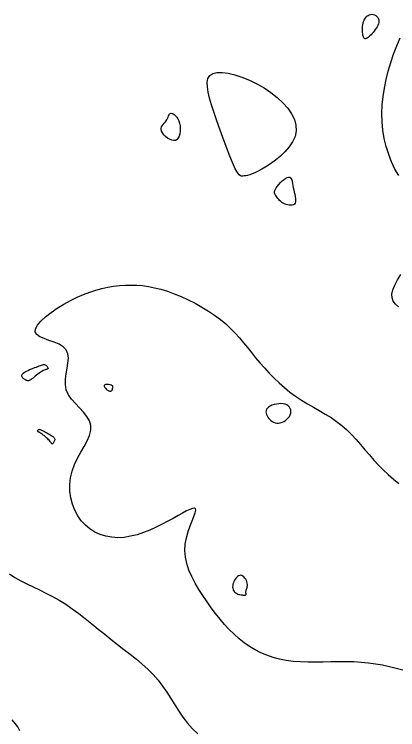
# Model space of a CAD drawing. Extents: x 3040093 to 3056816, y 408076 to 509144.
# Drawn here: x 3046739.4 to 3046790.7, y 435740.4 to 435836.1 of the extents above; entities that cross this region are included whole.
import ezdxf

# ---------------------------------------------------------------- set-up
doc = ezdxf.new("R2010")
doc.units = 0
doc.layers.add('V-CHAN-CONT-EL17', color=7, linetype='Continuous')

msp = doc.modelspace()

# ---------------------------------------------------------------- linework, layer by layer
at = {"layer": 'V-CHAN-CONT-EL17'}
for points in [[(3046786.435, 435832.787), (3046786.357, 435832.784), (3046786.291, 435832.808), (3046786.234, 435832.857), (3046786.187, 435832.931), (3046786.146, 435833.027), (3046786.11, 435833.146), (3046786.078, 435833.287), (3046786.048, 435833.447), (3046786.023, 435833.625), (3046786.004, 435833.818), (3046785.995, 435834.021), (3046785.997, 435834.232), (3046786.012, 435834.448), (3046786.043, 435834.665), (3046786.093, 435834.881), (3046786.163, 435835.091), (3046786.251, 435835.293), (3046786.357, 435835.48), (3046786.479, 435835.648), (3046786.615, 435835.794), (3046786.763, 435835.911), (3046786.923, 435835.997), (3046787.091, 435836.046), (3046787.266, 435836.054), (3046787.443, 435836.026), (3046787.616, 435835.964), (3046787.777, 435835.874), (3046787.922, 435835.758), (3046788.044, 435835.622), (3046788.138, 435835.468), (3046788.196, 435835.303), (3046788.215, 435835.128), (3046788.198, 435834.946), (3046788.149, 435834.76), (3046788.073, 435834.57), (3046787.974, 435834.38), (3046787.858, 435834.19), (3046787.728, 435834.003), (3046787.589, 435833.82), (3046787.446, 435833.644), (3046787.3, 435833.477), (3046787.156, 435833.322), (3046787.015, 435833.181), (3046786.878, 435833.057), (3046786.75, 435832.953), (3046786.632, 435832.872), (3046786.526, 435832.816)], [(3046765.823, 435823.966), (3046765.565, 435824.832), (3046765.37, 435825.627), (3046765.256, 435826.34), (3046765.24, 435826.96), (3046765.341, 435827.475), (3046765.578, 435827.874), (3046765.968, 435828.146), (3046766.522, 435828.284), (3046767.219, 435828.293), (3046768.032, 435828.184), (3046768.932, 435827.966), (3046769.891, 435827.649), (3046770.882, 435827.244), (3046771.875, 435826.761), (3046772.843, 435826.208), (3046773.759, 435825.597), (3046774.604, 435824.937), (3046775.359, 435824.236), (3046776.006, 435823.506), (3046776.526, 435822.755), (3046776.902, 435821.993), (3046777.114, 435821.229), (3046777.145, 435820.473), (3046776.985, 435819.734), (3046776.66, 435819.02), (3046776.201, 435818.339), (3046775.644, 435817.697), (3046775.022, 435817.103), (3046774.368, 435816.563), (3046773.716, 435816.085), (3046773.099, 435815.678), (3046772.546, 435815.344), (3046772.056, 435815.079), (3046771.626, 435814.874), (3046771.249, 435814.72), (3046770.922, 435814.61), (3046770.638, 435814.533), (3046770.393, 435814.482), (3046770.181, 435814.448), (3046769.998, 435814.426), (3046769.834, 435814.43), (3046769.681, 435814.475), (3046769.53, 435814.58), (3046769.372, 435814.76), (3046769.198, 435815.032), (3046768.999, 435815.412), (3046768.767, 435815.919), (3046768.496, 435816.561), (3046768.19, 435817.322), (3046767.859, 435818.177), (3046767.512, 435819.103), (3046767.156, 435820.077), (3046766.8, 435821.073), (3046766.454, 435822.069), (3046766.124, 435823.041)], [(3046760.758, 435819.176), (3046760.487, 435819.23), (3046760.203, 435819.351), (3046759.921, 435819.523), (3046759.656, 435819.733), (3046759.424, 435819.964), (3046759.238, 435820.202), (3046759.113, 435820.432), (3046759.06, 435820.641), (3046759.07, 435820.832), (3046759.131, 435821.007), (3046759.23, 435821.171), (3046759.355, 435821.329), (3046759.492, 435821.484), (3046759.629, 435821.641), (3046759.753, 435821.803), (3046759.855, 435821.973), (3046759.938, 435822.146), (3046760.008, 435822.314), (3046760.073, 435822.469), (3046760.138, 435822.605), (3046760.21, 435822.714), (3046760.295, 435822.789), (3046760.401, 435822.823), (3046760.53, 435822.809), (3046760.679, 435822.748), (3046760.839, 435822.642), (3046761.002, 435822.493), (3046761.161, 435822.301), (3046761.307, 435822.07), (3046761.434, 435821.801), (3046761.534, 435821.495), (3046761.6, 435821.157), (3046761.629, 435820.801), (3046761.622, 435820.444), (3046761.577, 435820.1), (3046761.494, 435819.789), (3046761.37, 435819.524), (3046761.207, 435819.324), (3046761.002, 435819.204)], [(3046775.399, 435810.816), (3046775.228, 435810.922), (3046775.073, 435811.039), (3046774.931, 435811.164), (3046774.803, 435811.294), (3046774.687, 435811.427), (3046774.583, 435811.561), (3046774.489, 435811.692), (3046774.406, 435811.819), (3046774.336, 435811.945), (3046774.286, 435812.074), (3046774.26, 435812.208), (3046774.261, 435812.353), (3046774.295, 435812.511), (3046774.366, 435812.686), (3046774.479, 435812.882), (3046774.636, 435813.099), (3046774.828, 435813.328), (3046775.046, 435813.559), (3046775.277, 435813.778), (3046775.513, 435813.974), (3046775.74, 435814.134), (3046775.95, 435814.248), (3046776.132, 435814.304), (3046776.276, 435814.292), (3046776.388, 435814.217), (3046776.474, 435814.088), (3046776.54, 435813.911), (3046776.593, 435813.694), (3046776.64, 435813.446), (3046776.687, 435813.174), (3046776.74, 435812.886), (3046776.805, 435812.589), (3046776.876, 435812.29), (3046776.945, 435811.996), (3046777.004, 435811.713), (3046777.048, 435811.448), (3046777.066, 435811.208), (3046777.053, 435810.998), (3046777.001, 435810.826), (3046776.905, 435810.696), (3046776.769, 435810.607), (3046776.603, 435810.555), (3046776.413, 435810.536), (3046776.209, 435810.547), (3046775.997, 435810.584), (3046775.787, 435810.643), (3046775.585, 435810.722)], [(3046741.066, 435788.378), (3046741.266, 435788.471), (3046741.483, 435788.564), (3046741.711, 435788.656), (3046741.942, 435788.746), (3046742.17, 435788.832), (3046742.387, 435788.914), (3046742.588, 435788.989), (3046742.767, 435789.058), (3046742.925, 435789.118), (3046743.064, 435789.168), (3046743.187, 435789.207), (3046743.297, 435789.232), (3046743.395, 435789.242), (3046743.485, 435789.236), (3046743.569, 435789.211), (3046743.649, 435789.168), (3046743.723, 435789.11), (3046743.79, 435789.041), (3046743.847, 435788.966), (3046743.893, 435788.89), (3046743.925, 435788.817), (3046743.942, 435788.752), (3046743.941, 435788.699), (3046743.92, 435788.662), (3046743.881, 435788.636), (3046743.823, 435788.617), (3046743.748, 435788.599), (3046743.654, 435788.577), (3046743.544, 435788.545), (3046743.416, 435788.497), (3046743.273, 435788.43), (3046743.115, 435788.339), (3046742.945, 435788.227), (3046742.769, 435788.101), (3046742.59, 435787.966), (3046742.412, 435787.826), (3046742.241, 435787.689), (3046742.08, 435787.558), (3046741.934, 435787.441), (3046741.806, 435787.34), (3046741.694, 435787.257), (3046741.594, 435787.191), (3046741.503, 435787.142), (3046741.417, 435787.11), (3046741.333, 435787.093), (3046741.249, 435787.093), (3046741.159, 435787.107), (3046741.063, 435787.136), (3046740.962, 435787.178), (3046740.86, 435787.231), (3046740.76, 435787.293), (3046740.667, 435787.363), (3046740.584, 435787.439), (3046740.515, 435787.518), (3046740.463, 435787.6), (3046740.43, 435787.682), (3046740.42, 435787.765), (3046740.433, 435787.849), (3046740.471, 435787.933), (3046740.534, 435788.019), (3046740.624, 435788.106), (3046740.742, 435788.194), (3046740.889, 435788.285)], [(3046752.6, 435786.13), (3046752.609, 435786.182), (3046752.613, 435786.234), (3046752.608, 435786.286), (3046752.59, 435786.337), (3046752.555, 435786.386), (3046752.5, 435786.433), (3046752.421, 435786.477), (3046752.315, 435786.517), (3046752.19, 435786.551), (3046752.054, 435786.577), (3046751.914, 435786.593), (3046751.78, 435786.596), (3046751.66, 435786.585), (3046751.561, 435786.558), (3046751.493, 435786.511), (3046751.462, 435786.445), (3046751.464, 435786.363), (3046751.495, 435786.27), (3046751.549, 435786.171), (3046751.62, 435786.072), (3046751.704, 435785.976), (3046751.795, 435785.889), (3046751.888, 435785.817), (3046751.979, 435785.762), (3046752.065, 435785.724), (3046752.147, 435785.702), (3046752.222, 435785.693), (3046752.292, 435785.696), (3046752.354, 435785.708), (3046752.408, 435785.727), (3046752.452, 435785.753), (3046752.488, 435785.783), (3046752.515, 435785.817), (3046752.535, 435785.853), (3046752.551, 435785.893), (3046752.562, 435785.936), (3046752.571, 435785.982), (3046752.58, 435786.029), (3046752.589, 435786.079)], [(3046775.009, 435781.452), (3046775.247, 435781.53), (3046775.481, 435781.64), (3046775.704, 435781.779), (3046775.908, 435781.942), (3046776.088, 435782.125), (3046776.236, 435782.323), (3046776.345, 435782.531), (3046776.41, 435782.746), (3046776.429, 435782.961), (3046776.405, 435783.171), (3046776.338, 435783.37), (3046776.229, 435783.552), (3046776.079, 435783.712), (3046775.889, 435783.843), (3046775.66, 435783.941), (3046775.395, 435784), (3046775.104, 435784.023), (3046774.798, 435784.013), (3046774.488, 435783.972), (3046774.186, 435783.905), (3046773.904, 435783.813), (3046773.653, 435783.7), (3046773.444, 435783.57), (3046773.287, 435783.426), (3046773.18, 435783.269), (3046773.118, 435783.103), (3046773.097, 435782.93), (3046773.114, 435782.753), (3046773.163, 435782.574), (3046773.241, 435782.395), (3046773.342, 435782.22), (3046773.465, 435782.051), (3046773.606, 435781.893), (3046773.764, 435781.749), (3046773.939, 435781.625), (3046774.128, 435781.525), (3046774.331, 435781.453), (3046774.547, 435781.414), (3046774.773, 435781.413)], [(3046744.022, 435779.2), (3046743.895, 435779.326), (3046743.755, 435779.455), (3046743.607, 435779.584), (3046743.457, 435779.708), (3046743.309, 435779.824), (3046743.17, 435779.929), (3046743.043, 435780.019), (3046742.933, 435780.09), (3046742.841, 435780.146), (3046742.763, 435780.188), (3046742.7, 435780.22), (3046742.65, 435780.245), (3046742.612, 435780.265), (3046742.584, 435780.285), (3046742.566, 435780.305), (3046742.555, 435780.33), (3046742.551, 435780.358), (3046742.554, 435780.389), (3046742.562, 435780.421), (3046742.575, 435780.453), (3046742.592, 435780.484), (3046742.611, 435780.513), (3046742.634, 435780.539), (3046742.658, 435780.562), (3046742.686, 435780.579), (3046742.72, 435780.589), (3046742.762, 435780.591), (3046742.815, 435780.584), (3046742.881, 435780.567), (3046742.962, 435780.537), (3046743.061, 435780.495), (3046743.178, 435780.438), (3046743.311, 435780.37), (3046743.456, 435780.292), (3046743.609, 435780.209), (3046743.765, 435780.121), (3046743.921, 435780.032), (3046744.073, 435779.945), (3046744.216, 435779.862), (3046744.348, 435779.786), (3046744.467, 435779.714), (3046744.571, 435779.645), (3046744.659, 435779.577), (3046744.731, 435779.509), (3046744.785, 435779.437), (3046744.821, 435779.361), (3046744.836, 435779.278), (3046744.832, 435779.187), (3046744.81, 435779.092), (3046744.775, 435778.995), (3046744.73, 435778.903), (3046744.678, 435778.818), (3046744.625, 435778.745), (3046744.573, 435778.689), (3046744.527, 435778.652), (3046744.488, 435778.639), (3046744.454, 435778.648), (3046744.421, 435778.678), (3046744.385, 435778.727), (3046744.342, 435778.794), (3046744.288, 435778.876), (3046744.219, 435778.972), (3046744.131, 435779.081)], [(3046769.047, 435758.718), (3046769.18, 435758.642), (3046769.322, 435758.581), (3046769.47, 435758.533), (3046769.619, 435758.497), (3046769.764, 435758.471), (3046769.9, 435758.453), (3046770.022, 435758.441), (3046770.126, 435758.434), (3046770.214, 435758.431), (3046770.286, 435758.434), (3046770.342, 435758.442), (3046770.386, 435758.455), (3046770.416, 435758.474), (3046770.436, 435758.498), (3046770.445, 435758.529), (3046770.446, 435758.565), (3046770.441, 435758.609), (3046770.432, 435758.659), (3046770.422, 435758.715), (3046770.414, 435758.779), (3046770.411, 435758.851), (3046770.416, 435758.93), (3046770.43, 435759.016), (3046770.456, 435759.111), (3046770.49, 435759.214), (3046770.527, 435759.326), (3046770.562, 435759.448), (3046770.59, 435759.579), (3046770.607, 435759.721), (3046770.608, 435759.873), (3046770.587, 435760.036), (3046770.542, 435760.21), (3046770.473, 435760.387), (3046770.384, 435760.559), (3046770.277, 435760.72), (3046770.156, 435760.86), (3046770.023, 435760.973), (3046769.882, 435761.049), (3046769.734, 435761.081), (3046769.584, 435761.064), (3046769.434, 435761.001), (3046769.288, 435760.901), (3046769.15, 435760.769), (3046769.021, 435760.612), (3046768.907, 435760.438), (3046768.809, 435760.252), (3046768.733, 435760.063), (3046768.679, 435759.876), (3046768.649, 435759.693), (3046768.642, 435759.518), (3046768.657, 435759.351), (3046768.694, 435759.195), (3046768.752, 435759.052), (3046768.83, 435758.923), (3046768.929, 435758.812)]]:
    msp.add_lwpolyline(points, close=True, dxfattribs=at)
for points in [[(3046790.864, 435814.507), (3046790.357, 435815.374), (3046789.906, 435816.317), (3046789.515, 435817.323), (3046789.189, 435818.377), (3046788.934, 435819.465), (3046788.752, 435820.573), (3046788.648, 435821.689), (3046788.618, 435822.81), (3046788.659, 435823.936), (3046788.766, 435825.065), (3046788.937, 435826.197), (3046789.166, 435827.33), (3046789.45, 435828.465), (3046789.785, 435829.6), (3046790.167, 435830.731), (3046790.594, 435831.836), (3046791.065, 435832.89)], [(3046790.824, 435796.965), (3046790.417, 435797.319), (3046790.122, 435797.706), (3046789.962, 435798.148), (3046789.952, 435798.659), (3046790.083, 435799.238), (3046790.336, 435799.875), (3046790.694, 435800.565), (3046791.138, 435801.299)], [(3046791.407, 435748.386), (3046790.518, 435748.636), (3046789.616, 435748.858), (3046788.699, 435749.051), (3046787.766, 435749.213), (3046786.815, 435749.342), (3046785.844, 435749.437), (3046784.853, 435749.496), (3046783.84, 435749.519), (3046782.812, 435749.516), (3046781.775, 435749.498), (3046780.738, 435749.476), (3046779.708, 435749.461), (3046778.692, 435749.466), (3046777.697, 435749.501), (3046776.731, 435749.577), (3046775.8, 435749.704), (3046774.903, 435749.884), (3046774.04, 435750.117), (3046773.21, 435750.402), (3046772.411, 435750.74), (3046771.641, 435751.13), (3046770.9, 435751.572), (3046770.187, 435752.067), (3046769.499, 435752.612), (3046768.835, 435753.206), (3046768.192, 435753.843), (3046767.568, 435754.521), (3046766.961, 435755.234), (3046766.369, 435755.979), (3046765.788, 435756.752), (3046765.217, 435757.549), (3046764.656, 435758.365), (3046764.118, 435759.199), (3046763.619, 435760.046), (3046763.174, 435760.905), (3046762.8, 435761.772), (3046762.511, 435762.644), (3046762.325, 435763.519), (3046762.255, 435764.394), (3046762.311, 435765.263), (3046762.467, 435766.111), (3046762.692, 435766.92), (3046762.953, 435767.673), (3046763.218, 435768.352), (3046763.456, 435768.94), (3046763.632, 435769.417), (3046763.716, 435769.768), (3046763.682, 435769.979), (3046763.531, 435770.06), (3046763.273, 435770.028), (3046762.916, 435769.896), (3046762.47, 435769.681), (3046761.942, 435769.398), (3046761.342, 435769.063), (3046760.679, 435768.69), (3046759.96, 435768.295), (3046759.196, 435767.894), (3046758.394, 435767.499), (3046757.563, 435767.127), (3046756.713, 435766.792), (3046755.851, 435766.508), (3046754.987, 435766.29), (3046754.13, 435766.152), (3046753.286, 435766.107), (3046752.465, 435766.156), (3046751.673, 435766.299), (3046750.917, 435766.533), (3046750.203, 435766.857), (3046749.54, 435767.272), (3046748.933, 435767.774), (3046748.39, 435768.364), (3046747.918, 435769.039), (3046747.523, 435769.785), (3046747.212, 435770.59), (3046746.992, 435771.44), (3046746.869, 435772.32), (3046746.85, 435773.218), (3046746.942, 435774.119), (3046747.151, 435775.008), (3046747.475, 435775.876), (3046747.881, 435776.717), (3046748.326, 435777.53), (3046748.769, 435778.313), (3046749.167, 435779.065), (3046749.479, 435779.785), (3046749.662, 435780.469), (3046749.674, 435781.118), (3046749.489, 435781.731), (3046749.141, 435782.317), (3046748.678, 435782.886), (3046748.151, 435783.45), (3046747.609, 435784.02), (3046747.101, 435784.605), (3046746.678, 435785.218), (3046746.387, 435785.868), (3046746.263, 435786.562), (3046746.273, 435787.286), (3046746.367, 435788.021), (3046746.497, 435788.748), (3046746.613, 435789.449), (3046746.665, 435790.104), (3046746.606, 435790.695), (3046746.386, 435791.204), (3046745.973, 435791.617), (3046745.41, 435791.953), (3046744.756, 435792.232), (3046744.071, 435792.48), (3046743.414, 435792.718), (3046742.846, 435792.97), (3046742.425, 435793.259), (3046742.213, 435793.608), (3046742.251, 435794.033), (3046742.521, 435794.523), (3046742.986, 435795.059), (3046743.609, 435795.623), (3046744.353, 435796.198), (3046745.184, 435796.764), (3046746.063, 435797.303), (3046746.956, 435797.797), (3046747.831, 435798.231), (3046748.685, 435798.606), (3046749.52, 435798.924), (3046750.339, 435799.19), (3046751.143, 435799.407), (3046751.935, 435799.579), (3046752.717, 435799.709), (3046753.491, 435799.801), (3046754.261, 435799.857), (3046755.03, 435799.876), (3046755.804, 435799.855), (3046756.588, 435799.79), (3046757.386, 435799.679), (3046758.204, 435799.518), (3046759.047, 435799.305), (3046759.919, 435799.037), (3046760.824, 435798.711), (3046761.749, 435798.333), (3046762.683, 435797.907), (3046763.611, 435797.44), (3046764.522, 435796.936), (3046765.401, 435796.401), (3046766.235, 435795.842), (3046767.011, 435795.262), (3046767.72, 435794.668), (3046768.37, 435794.06), (3046768.973, 435793.439), (3046769.542, 435792.806), (3046770.089, 435792.162), (3046770.625, 435791.506), (3046771.164, 435790.84), (3046771.717, 435790.164), (3046772.295, 435789.481), (3046772.9, 435788.795), (3046773.53, 435788.113), (3046774.186, 435787.442), (3046774.868, 435786.79), (3046775.575, 435786.161), (3046776.306, 435785.565), (3046777.062, 435785.006), (3046777.841, 435784.489), (3046778.636, 435784.004), (3046779.438, 435783.54), (3046780.238, 435783.085), (3046781.029, 435782.627), (3046781.801, 435782.154), (3046782.546, 435781.653), (3046783.256, 435781.112), (3046783.925, 435780.525), (3046784.559, 435779.895), (3046785.168, 435779.234), (3046785.761, 435778.552), (3046786.346, 435777.859), (3046786.933, 435777.163), (3046787.532, 435776.477), (3046788.15, 435775.808), (3046788.796, 435775.166), (3046789.467, 435774.547), (3046790.159, 435773.946), (3046790.867, 435773.36)], [(3046738.769, 435761.28), (3046739.506, 435760.789), (3046740.283, 435760.343), (3046741.094, 435759.927), (3046741.932, 435759.526), (3046742.792, 435759.124), (3046743.666, 435758.706), (3046744.547, 435758.257), (3046745.431, 435757.761), (3046746.311, 435757.209), (3046747.186, 435756.606), (3046748.058, 435755.962), (3046748.926, 435755.289), (3046749.793, 435754.596), (3046750.657, 435753.894), (3046751.52, 435753.193), (3046752.383, 435752.504), (3046753.245, 435751.835), (3046754.099, 435751.179), (3046754.939, 435750.529), (3046755.757, 435749.877), (3046756.547, 435749.213), (3046757.3, 435748.53), (3046758.009, 435747.819), (3046758.668, 435747.071), (3046759.272, 435746.283), (3046759.835, 435745.463), (3046760.373, 435744.623), (3046760.901, 435743.777), (3046761.438, 435742.938), (3046761.998, 435742.117), (3046762.599, 435741.328), (3046763.256, 435740.584), (3046763.982, 435739.894)], [(3046740.186, 435740.29), (3046739.882, 435740.812), (3046739.542, 435741.295), (3046739.153, 435741.747)]]:
    msp.add_lwpolyline(points, dxfattribs=at)

doc.saveas('drawing.dxf')
